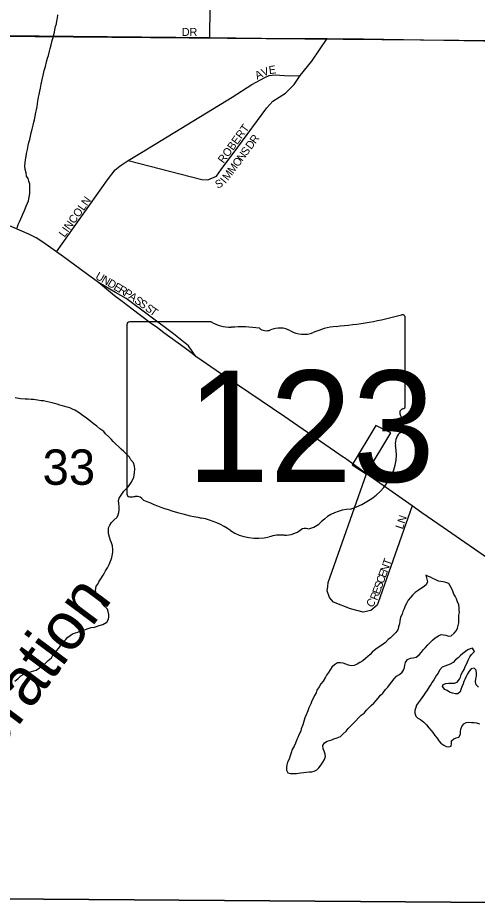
# Model space of a CAD drawing. Extents: x 1310247 to 1664935, y 284496 to 704931.
# Drawn here: x 1455986 to 1458860, y 576911 to 582463 of the extents above; entities that cross this region are included whole.
import ezdxf

# ---------------------------------------------------------------- set-up
doc = ezdxf.new("R2010")
doc.units = 0
for name, color, linetype in [('GM_P_State_Alignment', 7, 'Continuous'), ('GM_X_Airport_Class_2', 7, 'Continuous'), ('GM_X_Corporation_Text', 7, 'Continuous'), ('GM_X_County', 7, 'Continuous'), ('GM_X_Interstate_Shield', 7, 'Continuous'), ('GM_X_Major_Lake_Text', 7, 'Continuous'), ('GM_X_Minor_River', 7, 'Continuous'), ('GM_X_Minor_River_Text', 7, 'Continuous'), ('GM_X_Rail_Line', 7, 'Continuous'), ('GM_X_Unincorporated_Location', 7, 'Continuous'), ('GM_X_US_Location', 7, 'Continuous')]:
    doc.layers.add(name, color=color, linetype=linetype)

msp = doc.modelspace()

# ---------------------------------------------------------------- linework, layer by layer
at = {"layer": 'GM_X_Airport_Class_2'}
for p, q in [((1457195.9, 580563), (1456686.3, 580563)), ((1458409.3, 580036.5), (1458409.3, 580589.2)), ((1456669.1, 580544.8), (1456669.1, 579488.2)), ((1458409.2, 580036.6), (1458409.3, 580036.5))]:
    msp.add_line(p, q, dxfattribs=at)
for centre, major_axis, start_param, end_param in [((1457789.4, 582003.6), (1845.5, 0), 4.814394, 5.042369), ((1458390, 580591.5), (19.4, 0), 6.141152, 7.989035), ((1456689.1, 580547.1), (20.2, 0), 1.712693, 3.28349), ((1457317.3, 580685.7), (195.5, 0), 4.042523, 4.731795), ((1457382.1, 579969.8), (702, 0), 1.404758, 1.657858), ((1457541.5, 580552.6), (56.4, 0), 3.836095, 5.185415), ((1457624.3, 580430.4), (117.3, 0), 0.950623, 2.079405), ((1457775.7, 580597.9), (141.1, 0), 4.081561, 5.145723), ((1458024.8, 580240.3), (371.3, 0), 1.699011, 2.107814), ((1458404.9, 579995.9), (30, 0), 1.883978, 3.671073), ((1458388.7, 580034.3), (20.7, 0), 5.05454, 6.418171), ((1458214.1, 579926), (180, 0), 5.934695, 6.695948), ((1458478.7, 579805.1), (130.9, 0), 2.387724, 3.262537), ((1457892.8, 579734.8), (461.6, 0), 5.101752, 6.440018), ((1456689.3, 579485.9), (20.3, 0), 3.00124, 4.508301), ((1456692.3, 579594), (155.2, 0), 4.665946, 4.897461), ((1456724.1, 579427.2), (56, 0), 0.519207, 1.627899), ((1457430.7, 580376.6), (1332.7, 0), 4.195997, 4.488961), ((1458087.5, 579191.5), (252.8, 0), 1.647645, 2.488434), ((1457033.4, 579013.5), (417, 0), 0.823519, 1.323587), ((1457784.1, 579240.5), (39.7, 0), 1.147584, 2.315152), ((1457767.2, 579385.8), (149.1, 0), 4.937069, 5.64225), ((1457484.3, 579422), (264.6, 0), 4.026481, 4.996735), ((1457637.2, 579056.7), (217.4, 0), 1.495662, 1.94098), ((1457656.6, 579342.9), (141, 0), 4.691044, 5.507374)]:
    msp.add_ellipse(centre, major_axis=major_axis, ratio=0.8, start_param=start_param, end_param=end_param, dxfattribs=at)
at = {"layer": 'GM_X_Corporation_Text'}
for points in [[(1457188, 582339.5), (1457191.3, 582724.2)], [(1455658.5, 582353.5), (1455690.4, 582354.2), (1457188, 582339.5), (1457673.2, 582333.7), (1457922.2, 582333.3), (1458149.4, 582332.8), (1459026.7, 582317.3), (1459980.7, 582299.8), (1460435.4, 582298.8), (1460835.9, 582298.8), (1461230.1, 582292.5), (1461728.6, 582287.3), (1462309.5, 582280)], [(1456676.8, 581570.4), (1457138.2, 581452.5), (1457174.8, 581449.6), (1457229, 581472.7), (1457259.1, 581514.4), (1457362.1, 581654.7), (1457543.2, 581901.4), (1457580.9, 581941.4), (1457659.9, 581992.9), (1457715.9, 582047), (1457752.7, 582102.9), (1457825.9, 582192.6), (1457922.2, 582333.3)], [(1456229, 581001.4), (1456548.1, 581449.6), (1456596.1, 581512.6), (1456626.3, 581537.5), (1456676.8, 581570.4), (1456761.2, 581621.8), (1457326.6, 581967.6), (1457451.3, 582045.5), (1457530.7, 582089.6), (1457559.2, 582101.6), (1457595.6, 582106.5), (1457684.8, 582099.8), (1457752.7, 582102.9)], [(1457100.2, 580347.4), (1457054.3, 580413.3), (1456959.8, 580487.4), (1456663.3, 580709.3), (1456597.6, 580747.1), (1456491.1, 580808.7)], [(1457924.9, 578909.8), (1457927.3, 578933.1), (1458167, 579614)], [(1458452.4, 579412.5), (1458254, 578843.5), (1458240.6, 578809.8)], [(1458240.6, 578809.8), (1458233.6, 578792), (1458194.5, 578759.1), (1458147.7, 578747.7), (1458067.6, 578769.8), (1457961.1, 578811.5), (1457936.2, 578840.8), (1457922, 578881.7), (1457924.9, 578909.8)]]:
    msp.add_lwpolyline(points, dxfattribs=at)
at = {"layer": 'GM_X_County'}
msp.add_lwpolyline([(1453679.2, 582367.3), (1458987.6, 582320.5), (1458979.3, 576933.2), (1453596.7, 576973.5)], close=True, dxfattribs=at)
msp.add_lwpolyline([(1453563, 572610.5), (1453596.7, 576973.5), (1458979.3, 576933.2), (1458975.2, 573847.6)], dxfattribs=at)
at = {"layer": 'GM_X_Interstate_Shield'}
for points in [[(1456271.3, 580970.3), (1456229, 581001.4), (1456143.6, 581060.8), (1456101.9, 581087), (1456059.7, 581109.7), (1455901.7, 581178), (1455869.3, 581190.4), (1455838.7, 581206), (1455773.9, 581246.3), (1455720.6, 581292.1), (1455639.2, 581352.8)], [(1456647.4, 580684.1), (1456592.3, 580726.2), (1456491.1, 580808.7), (1456413.4, 580866), (1456271.3, 580970.3)], [(1456815.2, 580557.8), (1456701.5, 580642.7), (1456647.4, 580684.1)], [(1456899.6, 580495.2), (1456859.5, 580524.7), (1456815.2, 580557.8)], [(1457026.4, 580401.7), (1456899.6, 580495.2)], [(1457068.7, 580370.6), (1457026.4, 580401.7)], [(1457284.3, 580220.7), (1457260.7, 580236.7), (1457100.2, 580347.4), (1457068.7, 580370.6)], [(1458021.9, 579717.6), (1457655.7, 579968.6), (1457284.3, 580220.7)], [(1459657, 578573.7), (1459622.5, 578597.6), (1459276.3, 578826.6), (1458950.6, 579066.3), (1458646.1, 579276.7), (1458513, 579369), (1458452.4, 579412.5), (1458167, 579614), (1458029.4, 579712.5), (1458021.9, 579717.6)]]:
    msp.add_lwpolyline(points, dxfattribs=at)
at = {"layer": 'GM_X_Major_Lake_Text'}
msp.add_lwpolyline([(1458077.6, 579670.2), (1458164.8, 579612.1), (1458319.3, 579869.3), (1458224.9, 579915.4)], close=True, dxfattribs=at)
at = {"layer": 'GM_X_Minor_River'}
for points in [[(1458538.4, 578979), (1458544.6, 578955.7), (1458548.2, 578937.5), (1458539.8, 578919.7), (1458521.4, 578904), (1458505.2, 578894.3), (1458490.9, 578884.6), (1458472.6, 578871), (1458454.3, 578855.3), (1458441.9, 578839.5), (1458427.5, 578823.8), (1458419.1, 578805.9), (1458408.7, 578788), (1458402.3, 578770.1), (1458393.9, 578752.2), (1458389.6, 578736.3), (1458383.2, 578720.4), (1458378.9, 578706.4), (1458376.6, 578692.4), (1458374.3, 578676.4), (1458367.8, 578656.5), (1458363.4, 578638.5), (1458351, 578620.7), (1458332.6, 578603.1), (1458318.3, 578587.3), (1458304, 578577.6), (1458285.6, 578559.9), (1458271.4, 578548.2), (1458251, 578534.6), (1458234.8, 578522.9), (1458216.4, 578509.3), (1458202.2, 578497.5), (1458189.9, 578483.8), (1458175.6, 578472), (1458161.3, 578458.3), (1458144.9, 578444.6), (1458126.7, 578432.9), (1458108.4, 578423.3), (1458090.2, 578415.7), (1458072.2, 578414), (1458054.2, 578416.4), (1458038.3, 578422.8), (1458022.4, 578429.2), (1458004.5, 578431.6), (1457986.5, 578432), (1457968.2, 578420.3), (1457949.8, 578404.7), (1457939.5, 578388.8), (1457929, 578371), (1457916.7, 578355.2), (1457910.4, 578341.3), (1457895.9, 578317.5), (1457881.4, 578299.8), (1457871, 578281.9), (1457856.6, 578260.2), (1457852.2, 578244.2), (1457841.8, 578228.4), (1457835.5, 578212.5), (1457825.1, 578194.7), (1457818.6, 578174.7), (1457806.1, 578150.9), (1457799.7, 578131), (1457791.1, 578107.1), (1457782.7, 578087.2), (1457778.4, 578073.2), (1457769.8, 578045.3), (1457759.2, 578019.5), (1457756.9, 578005.5), (1457744.4, 577981.7), (1457738, 577965.7), (1457731.7, 577951.8), (1457723.2, 577929.9), (1457714.8, 577912), (1457702.3, 577890.2), (1457695.9, 577870.3), (1457689.4, 577850.4), (1457683, 577830.4), (1457672.6, 577810.6), (1457668.2, 577794.7), (1457667.9, 577780.6), (1457667.5, 577760.5), (1457675.1, 577744.3), (1457693.1, 577739.9), (1457711.1, 577739.5), (1457729.1, 577741.1)], [(1458084.4, 578052.5), (1458133.5, 578103.7), (1458151.9, 578117.3), (1458168.3, 578135), (1458182.6, 578150.8), (1458196.9, 578164.5), (1458213.3, 578180.2), (1458227.7, 578195.9), (1458240, 578211.7), (1458254.4, 578229.5), (1458268.7, 578243.2), (1458287.2, 578264.9), (1458301.6, 578280.6), (1458311.9, 578294.4), (1458326.3, 578312.2), (1458340.8, 578332), (1458355.1, 578347.7), (1458373.4, 578359.3), (1458389.7, 578373), (1458398, 578386.9), (1458404.4, 578402.8), (1458406.7, 578416.8), (1458411.1, 578434.8), (1458423.5, 578452.6), (1458441.7, 578460.2), (1458459.8, 578463.8), (1458477.9, 578467.4), (1458496.2, 578481.1), (1458510.6, 578498.8), (1458523, 578514.7), (1458537.3, 578528.4), (1458551.6, 578544.1), (1458566, 578559.9), (1458580.3, 578573.6), (1458596.6, 578587.3), (1458617, 578600.9), (1458635.2, 578608.5), (1458649.1, 578606.2), (1458663.1, 578603.9), (1458683, 578599.5), (1458697.1, 578601.2), (1458715.4, 578616.8), (1458729.8, 578634.6), (1458736.2, 578648.5), (1458740.5, 578664.4), (1458744.9, 578682.4), (1458745.2, 578696.5), (1458745.6, 578714.5), (1458746, 578730.6), (1458748.3, 578746.6), (1458746.6, 578760.7), (1458746.9, 578774.7), (1458745.3, 578794.8), (1458737.7, 578813), (1458730.1, 578831.2), (1458722.5, 578847.5), (1458714.7, 578861.7), (1458707.1, 578879.9), (1458701.4, 578894.1), (1458691.8, 578912.4), (1458682.2, 578928.6), (1458664.2, 578933), (1458646.3, 578937.4), (1458632.3, 578939.7), (1458618.4, 578942), (1458600.5, 578950.5), (1458582.7, 578958.9), (1458568.8, 578967.2), (1458554.9, 578971.5), (1458538.4, 578979)], [(1458829.6, 578524), (1458815.5, 578520.3), (1458801.3, 578512.6), (1458787.1, 578502.9), (1458770.7, 578489.2), (1458754.4, 578475.5), (1458740.2, 578463.8), (1458723.8, 578450.1), (1458709.5, 578434.3), (1458691.2, 578422.7), (1458675.1, 578417), (1458656.9, 578411.4), (1458640.7, 578403.7), (1458624.3, 578386), (1458615.9, 578368.1), (1458605.6, 578354.3), (1458597.3, 578340.4), (1458589, 578326.6), (1458578.6, 578310.7), (1458570.3, 578296.9), (1458560, 578281), (1458547.5, 578261.2), (1458537.1, 578245.4), (1458524.7, 578227.6), (1458514.4, 578213.8), (1458504.1, 578198), (1458491.7, 578182.2), (1458479.4, 578166.4), (1458475.1, 578152.4), (1458470.7, 578134.5), (1458470.3, 578116.4), (1458475.9, 578098.2), (1458489.6, 578085.9), (1458505.5, 578077.5), (1458525.1, 578061), (1458542.8, 578044.6), (1458558.4, 578026.2), (1458572.1, 578009.8), (1458581.8, 577995.6), (1458595.4, 577977.2), (1458609.1, 577960.8), (1458620.7, 577944.5), (1458632.4, 577930.2), (1458650.2, 577917.8), (1458666, 577909.4), (1458680, 577907.1), (1458698.1, 577910.8), (1458698.5, 577926.8), (1458698.9, 577944.8), (1458713.1, 577956.6), (1458729.3, 577962.3), (1458745.4, 577967.9), (1458755.8, 577985.8), (1458756.1, 577999.8), (1458758.5, 578017.8), (1458762.9, 578033.8), (1458777.3, 578051.5), (1458791.5, 578059.3), (1458809.5, 578060.9), (1458823.5, 578058.5), (1458841.5, 578058.2), (1458855.5, 578055.8), (1458873.4, 578051.4)], [(1458868.4, 578280.3), (1458852.6, 578294.8), (1458849, 578312.9), (1458851.4, 578330.9), (1458855.8, 578348.9), (1458856.2, 578366.9), (1458852.6, 578385.1), (1458840.9, 578399.4), (1458822.8, 578393.7), (1458810.4, 578380), (1458800, 578362.1), (1458791.7, 578346.2), (1458783.3, 578328.4), (1458777, 578314.5), (1458772.7, 578300.5), (1458764.3, 578282.6), (1458757.9, 578264.7), (1458753.6, 578250.7), (1458739.3, 578239), (1458723.2, 578237.3), (1458705.3, 578241.8), (1458687.4, 578248.2), (1458671.6, 578258.5), (1458657.7, 578264.9), (1458642.1, 578283.3), (1458646.4, 578297.2), (1458664.6, 578302.8), (1458682.6, 578304.5), (1458700.6, 578304.1), (1458718.7, 578303.7), (1458734.8, 578311.3), (1458749.3, 578329.1), (1458755.6, 578343), (1458759.9, 578359), (1458768.2, 578372.8), (1458778.6, 578390.7), (1458785, 578408.6), (1458793.4, 578424.5), (1458799.7, 578438.4), (1458806, 578452.3), (1458814.4, 578470.2), (1458824.7, 578484), (1458843.1, 578501.7), (1458829.6, 578524)], [(1457729.1, 577741.1), (1457743.2, 577742.8), (1457757.2, 577744.5), (1457775.3, 577746.2), (1457789.4, 577747.8), (1457809.5, 577751.4), (1457825.5, 577751.1), (1457839.6, 577754.8), (1457857.8, 577762.4), (1457870.1, 577776.2), (1457884.5, 577794), (1457894.9, 577811.8), (1457905.2, 577827.6), (1457911.6, 577845.5), (1457910, 577861.6), (1457902.4, 577879.9), (1457896.7, 577894), (1457895.1, 577914.2), (1457905.5, 577932), (1457921.7, 577941.7), (1457935.9, 577947.4), (1457950, 577951.1), (1457964.1, 577956.8), (1457984.3, 577962.4), (1458004.5, 577972), (1458018.8, 577985.7), (1458039.3, 578005.3), (1458053.6, 578021.1), (1458066, 578034.9), (1458084.4, 578052.5)]]:
    msp.add_lwpolyline(points, dxfattribs=at)
at = {"layer": 'GM_X_Minor_River_Text'}
for points in [[(1456060.7, 581702.7), (1456065.2, 581722.6), (1456069.7, 581744.6), (1456076.2, 581766.5), (1456082.7, 581792.5), (1456087.1, 581810.4), (1456091.5, 581826.4), (1456096, 581848.3), (1456098.4, 581870.4), (1456102.8, 581888.3), (1456107.3, 581908.3), (1456109.7, 581926.3), (1456112, 581942.3), (1456116.5, 581966.3), (1456120.9, 581984.2), (1456123.4, 582004.2), (1456127.8, 582024.2), (1456132.3, 582048.2), (1456136.8, 582068.2), (1456141.2, 582086.1), (1456147.8, 582112.1), (1456152.2, 582134), (1456158.8, 582158), (1456165.4, 582187.9), (1456171.9, 582211.9), (1456178.3, 582227.8), (1456184.9, 582253.7), (1456189.3, 582271.7), (1456195.7, 582293.6), (1456202.4, 582321.5), (1456206.8, 582339.5), (1456211.2, 582359.5), (1456215.5, 582373.4), (1456217.8, 582387.4), (1456222.3, 582409.4), (1456228.7, 582425.3), (1456231.1, 582445.3), (1456235.4, 582461.3), (1456237.9, 582481.3)], [(1455982.7, 581150.6), (1455989.1, 581170.5), (1455997.5, 581188.4), (1456005.9, 581206.2), (1456018.6, 581236.1), (1456029.1, 581257.9), (1456039.7, 581285.8), (1456046.1, 581303.7), (1456054.4, 581319.5), (1456056.9, 581341.6), (1456061.4, 581365.6), (1456062.2, 581399.7), (1456060.7, 581423.8), (1456055.1, 581441.9), (1456051.4, 581458.1), (1456041.8, 581474.3), (1456038.2, 581494.5), (1456032.6, 581514.7), (1456031.1, 581538.8), (1456031.5, 581556.8), (1456033.9, 581574.8), (1456038.4, 581596.8), (1456040.8, 581614.8), (1456047.4, 581640.7), (1456051.9, 581664.7), (1456056.3, 581684.7), (1456060.7, 581702.7)], [(1456215.2, 580051.9), (1456201.2, 580056.2), (1456183.3, 580060.6), (1456163.4, 580065.1), (1456147.5, 580069.4), (1456133.4, 580069.7), (1456109.5, 580074.3), (1456085.5, 580076.8), (1456069.5, 580077.2), (1456051.5, 580079.5), (1456031.5, 580080), (1456003.5, 580082.6), (1455969.6, 580087.4)], [(1456313.9, 578602.8), (1456328.1, 578612.6), (1456348.3, 578620.1), (1456362.4, 578623.8), (1456386.7, 578635.4), (1456410.8, 578640.9), (1456427, 578646.5), (1456445.1, 578652.2), (1456465.2, 578655.7), (1456479.3, 578659.4), (1456495.5, 578665.1), (1456517.6, 578670.7), (1456544, 578686.1), (1456554.4, 578704), (1456556.8, 578720), (1456555.1, 578734.1), (1456551.4, 578752.2), (1456547.7, 578766.3), (1456530.1, 578784.8), (1456518.4, 578799.1), (1456504.8, 578817.4), (1456489.2, 578837.8), (1456481.5, 578852.1), (1456475.9, 578868.2), (1456472.2, 578882.4), (1456474.5, 578896.4), (1456476.8, 578910.4), (1456487.1, 578924.2), (1456493.4, 578938.1), (1456505.8, 578955.9), (1456520.3, 578979.7), (1456528.6, 578993.5), (1456535, 579007.4), (1456547.4, 579025.2), (1456557.8, 579047.1), (1456570.5, 579076.9), (1456574.8, 579090.8), (1456579.3, 579110.8), (1456581.6, 579124.8), (1456579.9, 579138.9), (1456578.4, 579163), (1456572.8, 579181.2), (1456567.1, 579197.4), (1456559.5, 579217.6), (1456554, 579239.8), (1456554.4, 579257.9), (1456554.8, 579275.9), (1456561.2, 579291.8), (1456571.6, 579309.7), (1456587.9, 579323.4), (1456608.3, 579343), (1456614.6, 579356.9), (1456618.9, 579370.8), (1456621.3, 579386.8), (1456619.7, 579406.9), (1456618.2, 579427.1), (1456616.6, 579447.2), (1456620.9, 579461.1), (1456637.5, 579486.8), (1456649.9, 579504.6), (1456664.2, 579518.4), (1456676.5, 579532.1), (1456686.8, 579546), (1456695.1, 579559.8), (1456705.5, 579577.7), (1456711.9, 579591.6), (1456714.2, 579605.6), (1456716.5, 579619.6), (1456719, 579643.6), (1456717.4, 579661.7), (1456709.8, 579681.9), (1456694.2, 579700.3), (1456684.5, 579716.6), (1456667, 579737), (1456649.3, 579753.5), (1456633.6, 579767.9), (1456617.9, 579782.2), (1456600.2, 579798.7), (1456582.5, 579815.1), (1456570.8, 579829.4), (1456555.1, 579843.8), (1456535.5, 579862.3), (1456523.8, 579878.6), (1456500.1, 579895.2), (1456480.5, 579911.7), (1456458.8, 579928.2), (1456443.1, 579940.6), (1456427.3, 579953), (1456413.5, 579963.3), (1456397.7, 579973.7), (1456378, 579988.2), (1456364.2, 579998.5), (1456342.4, 580011), (1456328.6, 580017.3), (1456312.7, 580025.7), (1456294.8, 580030.1), (1456280.9, 580034.4), (1456266.9, 580038.7), (1456249, 580043.1), (1456233.1, 580049.5), (1456215.2, 580051.9)], [(1455967.2, 578317.4), (1455989.6, 578334.9), (1456006, 578350.6), (1456024.2, 578360.3), (1456038.4, 578366), (1456054.6, 578373.7), (1456072.7, 578377.3), (1456100.9, 578386.7), (1456123.2, 578400.3), (1456141.5, 578409.9), (1456153.8, 578423.7), (1456176.3, 578447.3), (1456196.7, 578462.9), (1456207.2, 578484.7), (1456227.7, 578506.4), (1456242.1, 578524.1), (1456256.5, 578541.9), (1456266.9, 578559.7), (1456287.3, 578577.3), (1456299.7, 578593.1), (1456313.9, 578602.8)]]:
    msp.add_lwpolyline(points, dxfattribs=at)

# ---------------------------------------------------------------- texts
at = {"layer": 'GM_P_State_Alignment'}
msp.add_text('Corporation', height=299, rotation=53.2781, dxfattribs=at).set_placement((1455332.5, 577153.9))
at = {"layer": 'GM_X_Airport_Class_2'}
msp.add_text('123', height=696.1, dxfattribs=at).set_placement((1457042.3, 579562.7))
at = {"layer": 'GM_X_Rail_Line'}
for s, rotation, p in [('DR', 0, (1457012.7, 582349.8)), ('E', 7.4538, (1457559.6, 582111)), ('A', 25.734, (1457483.5, 582075.9)), ('V', 22.946, (1457522.5, 582094.8)), ('ROBERT', 53.9697, (1457273.4, 581549.5)), ('R', 53.4353, (1457472.3, 581672.2)), ('D', 53.436, (1457446.1, 581636.9)), ('N', 53.436, (1457391, 581562.6)), ('S', 53.4448, (1457417.3, 581598)), ('M', 53.32, (1457333.2, 581484.9)), ('O', 53.4585, (1457364.8, 581527.3)), ('M', 52.8473, (1457301.1, 581442.4)), ('S', 26.0884, (1457235.7, 581394.1)), ('I', 49.6425, (1457284.9, 581423.3)), ('LINCOLN', 54.4644, (1456279, 581087.5)), ('U', 329.5611, (1456467.4, 580834.9)), ('N', 329.5626, (1456505.4, 580812.7)), ('D', 329.5626, (1456543.3, 580790.4)), ('E', 329.5644, (1456581.2, 580768.1)), ('R', 329.5443, (1456611.6, 580750.3)), ('P', 328.0381, (1456645.4, 580730.4)), ('A', 324.9399, (1456674.7, 580712.1)), ('S', 324.3543, (1456710.6, 580686.9)), ('S', 324.294, (1456739.2, 580666.4)), ('S', 324.294, (1456778.5, 580638.2)), ('T', 324.3503, (1456807.2, 580617.6)), ('LN', 71.5687, (1458394.2, 579263.4)), ('N', 70.0049, (1458298.2, 578993.1)), ('T', 70.0134, (1458313.3, 579034.5)), ('E', 70.0005, (1458286.2, 578960)), ('S', 70.0466, (1458260.7, 578889.7)), ('C', 70.0293, (1458272.7, 578922.8)), ('E', 69.8228, (1458248.4, 578856.5)), ('C', 48.5399, (1458197.4, 578772.7)), ('R', 68.4774, (1458233.5, 578818.5))]:
    msp.add_text(s, height=50, rotation=rotation, dxfattribs=at).set_placement(p)
at = {"layer": 'GM_X_Unincorporated_Location'}
for s in ['s', 'r']:
    msp.add_text(s, height=1, dxfattribs=at).set_placement((1457519.7, 579946.3))
msp.add_text('123', height=1, rotation=0, dxfattribs=at).set_placement((1457166.7, 579873.5))
at = {"layer": 'GM_X_US_Location'}
msp.add_text('33', height=221, rotation=0, dxfattribs=at).set_placement((1456141.5, 579544.5))

doc.saveas('drawing.dxf')
